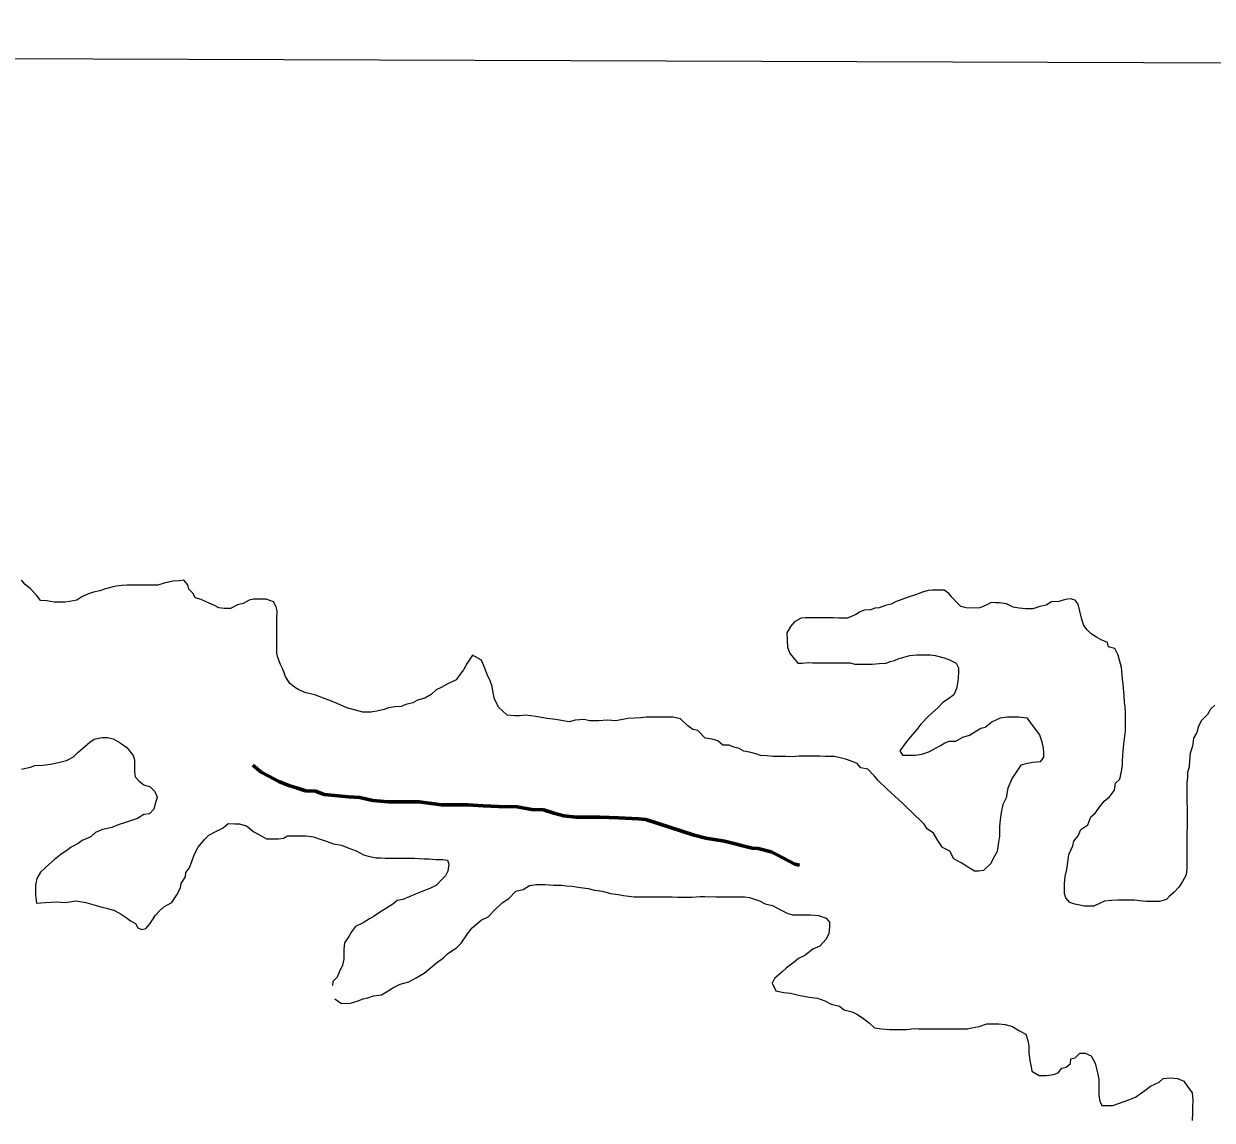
# Model space of a CAD drawing. Extents: x 553962 to 842807, y 8883888 to 9032388.
# Drawn here: x 610893 to 616519, y 8944676 to 8949867 of the extents above; entities that cross this region are included whole.
import ezdxf

# ---------------------------------------------------------------- set-up
doc = ezdxf.new("R2010")
doc.units = 0
doc.header["$LTSCALE"] = 200
doc.linetypes.add('LONG_DASH_SHORT_DASH', pattern=[9.9, 6, -1.2, 1.5, -1.2])
for name, color, linetype, lineweight in [('1', 7, 'Continuous', 13), ('25', 7, 'Continuous', 13), ('7', 7, 'Continuous', 90)]:
    doc.layers.add(name, color=color, linetype=linetype, lineweight=lineweight)

msp = doc.modelspace()

# ---------------------------------------------------------------- linework, layer by layer
at = {"layer": '1'}
msp.add_line((565315.3, 8949866.8), (791497.7, 8949052.2), dxfattribs=at)
at = {"layer": '25'}
for points in [[(613016.8, 8946877.6), (613016.8, 8946877.6), (612992.5, 8946839), (612974.9, 8946807.6), (612953.6, 8946781.3), (612953.6, 8946781.3), (612940.1, 8946760.7), (612940.1, 8946760.7), (612894.9, 8946738.4), (612869.8, 8946723.6), (612844.7, 8946713.7), (612822, 8946691.3), (612791.9, 8946674), (612756.8, 8946664.2), (612734.2, 8946651.9), (612701.6, 8946644.6), (612679, 8946634.7), (612651.5, 8946632.4), (612619, 8946627.6), (612598.9, 8946620.2), (612563.8, 8946612.9), (612536.3, 8946608.1), (612498.8, 8946608.3), (612498.8, 8946608.3), (612498.8, 8946608.3), (612498.8, 8946608.3), (612421.8, 8946628.4), (612377.5, 8946648.6), (612349.2, 8946659.3), (612319.7, 8946671.4), (612271.3, 8946688.9), (612228.3, 8946699.7), (612194.7, 8946713.1), (612179.5, 8946723.1), (612152.1, 8946743.3), (612132.4, 8946776), (612120.1, 8946811.1), (612107.8, 8946833.8), (612095.5, 8946866.4), (612090.7, 8946886.4), (612090.8, 8946906.5), (612091.1, 8946939), (612091.3, 8946961.5), (612091.6, 8947001.6), (612091.9, 8947049.2), (612092.2, 8947086.7), (612087.4, 8947106.8), (612075, 8947129.4), (612040.1, 8947142.1), (612020.1, 8947142.3), (612000.1, 8947142.4), (611980.1, 8947142.5), (611960, 8947137.7), (611932.4, 8947122.8), (611904.8, 8947115.5), (611872.2, 8947098.2), (611842.2, 8947098.4), (611817.2, 8947101.1), (611792.3, 8947113.7), (611759.9, 8947129), (611732.5, 8947141.7), (611705, 8947149.4), (611695.2, 8947169.4), (611675.3, 8947189.6), (611670.5, 8947209.7), (611650.6, 8947232.3), (611630.6, 8947230), (611598.1, 8947227.7), (611578, 8947222.8), (611558, 8947217.9), (611527.9, 8947208.1), (611507.9, 8947208.2), (611475.4, 8947208.5), (611445.4, 8947208.7), (611422.8, 8947208.8), (611400.3, 8947209), (611380.3, 8947209.1), (611357.8, 8947206.7), (611330.3, 8947204.4), (611310.2, 8947199.5), (611280.2, 8947192.2), (611252.6, 8947182.4), (611222.5, 8947175.1), (611199.9, 8947167.7), (611167.3, 8947152.9), (611144.7, 8947138.1), (611109.6, 8947130.8), (611089.6, 8947128.4), (611057.1, 8947128.6), (611037.1, 8947128.8), (611002.1, 8947134), (610972.1, 8947136.7), (610954.8, 8947159.3), (610925, 8947192.1), (610900.1, 8947212.3), (610882.8, 8947232.4)], [(615387.1, 8947099.2), (615354.6, 8947101.9), (615329.6, 8947107.1), (615309.7, 8947127.2), (615287.4, 8947149.9), (615272.6, 8947170), (615250.2, 8947185.2), (615217.6, 8947185.4), (615195.1, 8947185.6), (615175.1, 8947183.2), (615147.5, 8947175.9), (615114.9, 8947163.6), (615079.8, 8947151.3), (615049.7, 8947141.5), (615019.6, 8947129.2), (614999.6, 8947119.3), (614972, 8947111.9), (614941.9, 8947102.1), (614921.9, 8947099.8), (614901.8, 8947092.4), (614871.8, 8947090.1), (614851.7, 8947082.7), (614831.6, 8947070.3), (614811.5, 8947060.4), (614791.5, 8947053.1), (614771.4, 8947053.2), (614751.4, 8947053.3), (614726.4, 8947053.5), (614693.9, 8947053.7), (614663.9, 8947053.9), (614643.9, 8947054), (614613.9, 8947054.2), (614593.9, 8947054.4), (614573.8, 8947052), (614541.1, 8947034.6), (614522, 8947013.4), (614505.8, 8946982.9)], [(616400.3, 8946146.1), (616399.9, 8946103.6), (616399.7, 8946071), (616399.4, 8946033.5), (616399.2, 8946000.9), (616398.7, 8945935.9), (616398.4, 8945898.3), (616398.2, 8945868.3), (616395.4, 8945838.2), (616378.7, 8945806.4), (616360.5, 8945779.2), (616336.9, 8945753.8), (616317, 8945735.7), (616302.4, 8945721.1), (616269.4, 8945711.4), (616236.9, 8945711.6), (616206.9, 8945711.8), (616174.4, 8945714.5), (616149.4, 8945717.2), (616119.4, 8945717.4), (616091.9, 8945717.6), (616071.9, 8945717.7), (616041.8, 8945715.4), (616009.3, 8945713.1), (615989.2, 8945703.2), (615959.1, 8945688.4), (615934.1, 8945688.6), (615914.1, 8945688.7), (615891.6, 8945693.9), (615869.1, 8945699), (615844.2, 8945706.7), (615826.8, 8945729.3), (615819.5, 8945749.4), (615819.7, 8945771.9), (615819.8, 8945794.5), (615822.6, 8945829.5), (615830.3, 8945862), (615835.6, 8945897), (615840.9, 8945934.5), (615858.7, 8945974.5), (615863.9, 8945997), (615884.1, 8946021.9), (615896.8, 8946051.8), (615929.5, 8946074.2), (615944.8, 8946111.6), (615964.9, 8946129), (615980.1, 8946151.4), (616007.9, 8946186.3), (616033.1, 8946206.2), (616055.8, 8946238.6), (616061.1, 8946271.1), (616081.2, 8946290.9), (616089, 8946325.9), (616094.2, 8946356), (616094.4, 8946378.5), (616097.2, 8946423.5), (616100, 8946456.1), (616105.3, 8946493.6), (616108, 8946518.6), (616108.2, 8946556.2), (616108.4, 8946581.2), (616108.6, 8946603.7), (616106.3, 8946633.8), (616104, 8946653.8), (616101.7, 8946686.4), (616099.5, 8946721.4), (616097.2, 8946741.5), (616094.8, 8946761.5), (616092.5, 8946784.1), (616090.2, 8946819.1), (616080.5, 8946854.2), (616073.2, 8946876.8), (616058.4, 8946909.5), (616028.5, 8946917.2), (616023.6, 8946937.2), (615993.7, 8946950), (615971.3, 8946962.6), (615946.4, 8946977.8), (615926.5, 8946998), (615911.7, 8947018.1), (615901.9, 8947045.7), (615892.2, 8947085.8), (615884.9, 8947118.4), (615870.1, 8947138.5), (615847.6, 8947143.7), (615825.1, 8947141.3), (615792.5, 8947131.6), (615757.5, 8947129.3), (615732.3, 8947114.4), (615702.3, 8947107.1), (615669.7, 8947097.3), (615637.2, 8947097.5), (615604.7, 8947100.2), (615577.2, 8947105.4), (615544.8, 8947120.7), (615512.3, 8947125.9), (615492.3, 8947126), (615472.3, 8947126.2), (615452.2, 8947116.3), (615419.6, 8947101.5), (615387.1, 8947099.2)], [(614505.8, 8946982.9), (614507.8, 8946915.3), (614520, 8946885.2), (614537.4, 8946865.1), (614557.2, 8946839.9), (614577.2, 8946839.8), (614607.2, 8946842.1), (614627.2, 8946841.9), (614662.3, 8946841.7), (614702.3, 8946841.4), (614729.8, 8946841.3), (614752.3, 8946841.1), (614774.8, 8946841), (614804.8, 8946840.8), (614827.3, 8946835.6), (614847.3, 8946835.5), (614882.3, 8946835.2), (614909.8, 8946835.1), (614942.4, 8946837.3), (614974.9, 8946839.6), (614995, 8946847), (615015, 8946851.9), (615035.1, 8946861.8), (615055.1, 8946866.6), (615087.7, 8946876.4), (615120.2, 8946878.7), (615142.8, 8946878.6), (615185.3, 8946878.3), (615207.8, 8946875.7), (615250.2, 8946865.3), (615272.7, 8946857.7), (615307.5, 8946839.9), (615317.4, 8946817.3), (615317.2, 8946797.3), (615317, 8946772.3), (615314.4, 8946752.3), (615309.1, 8946719.8), (615296.4, 8946689.8), (615266.2, 8946667.5), (615243.6, 8946652.6), (615220.6, 8946628.4), (615178, 8946589.7), (615139.3, 8946550.8), (615120.9, 8946525.9), (615090.6, 8946491), (615070.4, 8946466.1), (615040.1, 8946423.8), (615052.4, 8946403.7), (615072.5, 8946403.5), (615092.5, 8946403.4), (615112.5, 8946403.3), (615145, 8946408.1), (615177.6, 8946420.3), (615197.7, 8946430.2), (615232.9, 8946450), (615253, 8946462.4), (615273, 8946469.8), (615305.6, 8946469.6), (615338.2, 8946489.4), (615370.8, 8946499.2), (615403.5, 8946519), (615423.6, 8946531.4), (615443.6, 8946536.3), (615476.3, 8946561.1), (615516.5, 8946580.8), (615549, 8946585.6), (615581.6, 8946585.4), (615604.1, 8946585.3), (615641.5, 8946580), (615658.9, 8946557.4), (615681.2, 8946527.2), (615701, 8946499.5), (615713.2, 8946466.9), (615718, 8946436.8), (615720.3, 8946414.3), (615720.2, 8946394.2), (615705, 8946371.8), (615670, 8946369.5), (615644.9, 8946364.7), (615612.3, 8946357.4), (615594.6, 8946327.5), (615571.8, 8946295.1), (615551.5, 8946247.6), (615543.6, 8946202.6), (615528.4, 8946170.2), (615520.6, 8946132.7), (615515.3, 8946097.7), (615512.6, 8946067.6), (615512.2, 8946020.1), (615507, 8945992.6), (615501.7, 8945947.5), (615489, 8945925.1), (615468.7, 8945890.2), (615436, 8945857.8), (615413.4, 8945855.5), (615393.4, 8945855.6), (615361.1, 8945875.9), (615331.2, 8945893.6), (615296.3, 8945913.8), (615276.6, 8945949), (615241.7, 8945966.8)], [(615241.7, 8945966.8), (615219.4, 8945999.5), (615199.7, 8946034.7), (615169.8, 8946054.9), (615155, 8946077.5), (615135.2, 8946097.7), (615112.8, 8946117.9), (615052.1, 8946177.5), (614980.5, 8946243.3), (614938.2, 8946284.1), (614920.8, 8946304.2), (614888.5, 8946337), (614856.1, 8946344.7), (614838.7, 8946364.9), (614806.3, 8946377.6), (614783.8, 8946385.3), (614751.4, 8946393), (614728.9, 8946398.1), (614706.4, 8946398.3), (614686.4, 8946398.4), (614661.4, 8946398.6), (614631.4, 8946398.8), (614598.9, 8946399), (614561.4, 8946399.2), (614533.8, 8946396.9), (614501.3, 8946397.1), (614468.8, 8946397.4), (614441.3, 8946397.5), (614411.3, 8946400.2), (614381.3, 8946402.9), (614358.9, 8946410.6), (614328.9, 8946418.3), (614301.4, 8946423.5), (614279, 8946436.2), (614254, 8946441.3), (614231.6, 8946451.5), (614201.6, 8946451.7), (614179.2, 8946471.9), (614151.8, 8946479.6), (614119.3, 8946484.8), (614084.6, 8946520.1), (614059.6, 8946525.2), (614037.2, 8946542.9), (614002.5, 8946575.7), (613965.8, 8946584.2), (613911.6, 8946584.2), (613911.6, 8946584.2), (613911.6, 8946584.2), (613911.6, 8946584.2), (613911.6, 8946584.2), (613911.6, 8946584.2), (613839.5, 8946584.2), (613814.2, 8946580.6), (613814.2, 8946580.6), (613752.9, 8946577), (613695.2, 8946566.2), (613655.5, 8946569.8), (613615.8, 8946566.2), (613572.6, 8946566.2), (613543.7, 8946573.4), (613504, 8946569.8), (613475.2, 8946562.6), (613475.2, 8946562.6), (613410.2, 8946573.4), (613370.6, 8946577), (613316.5, 8946587.8), (613316.5, 8946587.8), (613316.5, 8946587.8), (613269.8, 8946593.1), (613239.7, 8946590.8), (613217.2, 8946590.9), (613182.2, 8946593.6), (613139.7, 8946631.1), (613139.7, 8946631.1), (613139.7, 8946631.1), (613139.7, 8946631.1), (613121.7, 8946670.7), (613114.5, 8946699.5), (613110.8, 8946728.4), (613100, 8946760.8), (613089.2, 8946778.8), (613074.8, 8946818.5), (613060.3, 8946854.5), (613060.3, 8946854.5), (613016.8, 8946877.6)], [(616531.6, 8946641), (616511.4, 8946621.1), (616496.2, 8946596.1), (616468.5, 8946568.8), (616453.3, 8946541.3), (616445.6, 8946511.4), (616430.3, 8946483.9), (616425.1, 8946446.4), (616414.8, 8946413.9), (616412, 8946378.9), (616409.3, 8946348.9), (616401.6, 8946321.4), (616401.4, 8946296.3), (616398.8, 8946276.3), (616398.5, 8946246.3), (616398.3, 8946218.8), (616398.1, 8946188.7), (616400.3, 8946146.1)], [(610882.6, 8946337.4), (610902.6, 8946342.3), (610925.1, 8946347.1), (610945.2, 8946354.5), (610982.7, 8946356.8), (611020.3, 8946361.5), (611057.9, 8946368.8), (611095.5, 8946378.6), (611128.1, 8946395.9), (611150.8, 8946418.2), (611170.9, 8946435.6), (611206.2, 8946465.4), (611226.3, 8946480.3), (611263.9, 8946487.6), (611288.9, 8946487.4), (611316.3, 8946482), (611350.2, 8946462), (611380.9, 8946440.5), (611411.6, 8946402.2), (611411.6, 8946402.2), (611418.1, 8946381.4), (611417.9, 8946346.4), (611417.7, 8946326.4), (611420, 8946301.3), (611439.9, 8946281.2), (611462.2, 8946263.5), (611492.2, 8946253.3), (611513, 8946231.7), (611524.3, 8946205.5), (611516.6, 8946178), (611508.9, 8946148)], [(611508.9, 8946148), (611488.7, 8946125.6), (611461.2, 8946123.3), (611431, 8946103.4), (611398.4, 8946093.7), (611370.8, 8946083.8), (611340.8, 8946074), (611310.6, 8946061.7), (611265.6, 8946052), (611232.9, 8946037.2), (611210.3, 8946017.3), (611170.1, 8946000), (611150, 8945985.1), (611117.3, 8945967.8), (611097.2, 8945952.9), (611069.6, 8945935.6), (611039.4, 8945910.8), (611011.4, 8945885.7), (610972.4, 8945850.4), (610955.6, 8945820.6), (610948.2, 8945789), (610948.2, 8945789), (610948.2, 8945740.7), (610953.8, 8945703.5)], [(610953.8, 8945703.5), (610994.7, 8945707.2), (611046.8, 8945709.1), (611091.4, 8945707.2), (611139.8, 8945714.6), (611186.3, 8945707.2), (611231, 8945694.2), (611262.6, 8945684.9), (611284.9, 8945679.3), (611322.2, 8945668.2), (611322.2, 8945668.2), (611353.8, 8945651.4), (611378, 8945634.7), (611398.4, 8945619.8), (611422.6, 8945606.8), (611433.8, 8945586.3), (611452.4, 8945578.9), (611471, 8945584), (611491.2, 8945606.4), (611516.5, 8945646.3), (611536.7, 8945668.7), (611556.8, 8945686.1), (611594.5, 8945705.9), (611617.3, 8945743.3), (611635.1, 8945775.7), (611637.7, 8945795.7), (611658, 8945828.2), (611660.6, 8945848.2), (611678.3, 8945870.6), (611691.1, 8945905.5), (611701.3, 8945935.5), (611719.1, 8945967.9), (611749.3, 8946005.3), (611769.5, 8946025.2), (611802.2, 8946042.5), (611837.3, 8946059.8), (611860, 8946079.7), (611892.5, 8946079.4), (611912.5, 8946079.3), (611947.4, 8946069.1), (611982.2, 8946041.3), (612019.6, 8946021), (612042, 8946008.4), (612077, 8946008.1), (612099.5, 8946008), (612122.1, 8946010.3), (612142.2, 8946022.7), (612162.2, 8946022.6), (612197.2, 8946022.4), (612229.7, 8946022.1), (612264.7, 8946016.9), (612287.1, 8946009.2), (612324.5, 8945996.5), (612359.5, 8945983.7), (612396.9, 8945978.5), (612431.8, 8945963.2), (612466.8, 8945950.5), (612501.6, 8945932.7), (612524.1, 8945925.1), (612561.5, 8945917.3), (612584.1, 8945917.2), (612604.1, 8945917), (612636.6, 8945916.8), (612674.1, 8945916.6), (612701.6, 8945916.4), (612741.6, 8945916.1), (612789.1, 8945913.3), (612811.6, 8945913.1), (612844.1, 8945910.4), (612876.6, 8945910.2), (612899.1, 8945907.6), (612905.7, 8945888.1), (612901.2, 8945855), (612890.3, 8945833.5), (612871.5, 8945814.7), (612871.5, 8945814.7), (612847.6, 8945789.1), (612815.2, 8945772), (612782.7, 8945760.1), (612746.8, 8945746.4), (612717.8, 8945732.8), (612687.1, 8945720.8), (612660.1, 8945716.4), (612639.9, 8945699), (612609.8, 8945679.1), (612577.1, 8945659.3), (612551.9, 8945642), (612529.3, 8945629.6), (612499.2, 8945609.8), (612464, 8945592.5), (612443.8, 8945567.6), (612431.2, 8945545.1), (612410.9, 8945515.2), (612408.2, 8945485.2), (612408, 8945465.2), (612407.8, 8945440.1), (612402.6, 8945407.6), (612389.9, 8945385.2), (612377.2, 8945352.7), (612357, 8945332.8), (612354.3, 8945312.8)], [(612366.4, 8945250.2), (612396.9, 8945228.1), (612440.2, 8945230.5), (612471.4, 8945240.1), (612500.2, 8945249.7), (612521.8, 8945254.5), (612548.3, 8945264.1), (612586.7, 8945268.9), (612618, 8945288.1), (612639.6, 8945302.5), (612675.6, 8945319.3), (612675.6, 8945319.3), (612675.6, 8945319.3), (612716.5, 8945331.3), (612750.1, 8945350.5), (612788.5, 8945372.1), (612817.4, 8945396.2), (612846.2, 8945420.2), (612879.8, 8945444.2), (612899.1, 8945463.4), (612943, 8945494.1), (612963.2, 8945514), (612993.5, 8945558.8), (613016.2, 8945586.2), (613059, 8945623.5), (613091.7, 8945638.3), (613124.4, 8945673.1), (613157.2, 8945705.5), (613189.8, 8945725.3), (613222.6, 8945760.1), (613257.7, 8945767.4), (613287.9, 8945787.2), (613320.4, 8945792), (613340.4, 8945791.9), (613360.4, 8945791.7), (613400.4, 8945789), (613438, 8945788.7), (613460.4, 8945786.1), (613487.9, 8945783.4), (613527.9, 8945778.1), (613565.4, 8945772.8), (613595.3, 8945765.2), (613632.8, 8945759.9), (613670.2, 8945749.6), (613707.7, 8945744.4), (613732.7, 8945739.2), (613782.7, 8945733.9), (613802.7, 8945733.7), (613842.7, 8945733.5), (613867.7, 8945733.3), (613907.7, 8945733), (613930.2, 8945732.9), (613962.8, 8945732.7), (613987.8, 8945732.5), (614032.8, 8945732.2), (614055.3, 8945732.1), (614095.3, 8945734.3), (614117.8, 8945734.2), (614170.3, 8945733.8), (614237.9, 8945733.3), (614305.4, 8945732.9), (614327.9, 8945730.3), (614375.3, 8945714.9), (614402.7, 8945699.7), (614437.7, 8945692), (614475, 8945671.7), (614509.9, 8945653.9), (614532.4, 8945648.8), (614559.9, 8945648.6), (614584.9, 8945648.4), (614617.4, 8945648.2), (614654.9, 8945645.5), (614692.3, 8945632.7), (614707.2, 8945612.6), (614707, 8945592.6), (614704.3, 8945560), (614691.6, 8945532.6), (614661.3, 8945500.2), (614628.7, 8945485.4), (614590.9, 8945455.6), (614560.8, 8945440.8), (614540.7, 8945423.4), (614502.9, 8945396.1), (614482.8, 8945378.7), (614447.5, 8945346.4), (614436, 8945325.2), (614436, 8945325.2), (614436, 8945325.2), (614453.5, 8945287.8), (614490.8, 8945280.3), (614523.2, 8945277.8), (614560.6, 8945267.9), (614610.5, 8945257.9), (614650.3, 8945252.9), (614685.2, 8945240.5), (614715.1, 8945225.5), (614755, 8945215.6), (614777.5, 8945198.2), (614814.8, 8945188.2), (614839.8, 8945175.7), (614869.7, 8945155.8)], [(614869.7, 8945155.8), (614897.1, 8945135.9), (614921, 8945113), (614953.4, 8945107.8), (614993.4, 8945105), (615020.9, 8945104.8), (615053.5, 8945104.6), (615073.5, 8945104.4), (615108.5, 8945109.2), (615128.5, 8945109.1), (615171, 8945108.8), (615191, 8945108.7), (615223.6, 8945108.5), (615248.6, 8945108.3), (615286.1, 8945108.1), (615311.1, 8945107.9), (615361.1, 8945107.6), (615381.2, 8945112.4), (615416.2, 8945119.7), (615451.3, 8945132), (615488.8, 8945131.7), (615508.9, 8945131.6), (615538.8, 8945128.9), (615573.8, 8945118.7), (615603.7, 8945100.9), (615636.1, 8945083.2), (615645.8, 8945053.1), (615650.6, 8945028), (615650.4, 8944995.5), (615655.1, 8944957.9), (615662.4, 8944927.8), (615664.7, 8944907.8), (615699.6, 8944887.5), (615734.6, 8944887.3), (615767.2, 8944892.1), (615789.7, 8944899.4), (615807.4, 8944921.8), (615827.4, 8944926.7), (615847.6, 8944944.1), (615850.3, 8944966.6), (615870.3, 8944971.5), (615893, 8944993.9), (615918, 8944993.7), (615945.4, 8944981), (615965.2, 8944945.8), (615972.4, 8944913.2), (615977.2, 8944893.2), (615982.1, 8944868.1), (615981.9, 8944845.6), (615981.7, 8944813), (615981.5, 8944793), (615986.3, 8944765.4), (615996.1, 8944745.3), (616018.7, 8944745.2), (616048.7, 8944745), (616107.6, 8944765.7), (616107.6, 8944765.7), (616107.6, 8944765.7), (616156.5, 8944784.3), (616199.3, 8944816.6), (616226.9, 8944836.4), (616267.1, 8944856.2), (616287.2, 8944873.6), (616319.8, 8944875.9), (616354.8, 8944873.2), (616384.7, 8944860.4), (616399.5, 8944840.3), (616424.3, 8944805.1), (616426.5, 8944772.5), (616426.3, 8944737.5), (616426.1, 8944710), (616423.3, 8944674.9)]]:
    msp.add_lwpolyline(points, dxfattribs=at)
at = {"layer": '7', "linetype": 'LONG_DASH_SHORT_DASH', "lineweight": 60}
for points in [[(612545.8, 8946188.8), (612483.3, 8946204.1), (612430.9, 8946206.9), (612380.9, 8946212.2), (612315.9, 8946217.5), (612273.5, 8946232.8), (612226.1, 8946235.5), (612188.6, 8946248.2), (612148.7, 8946260.9), (612101.3, 8946278.7), (612054, 8946304), (612016.7, 8946324.2), (611976.9, 8946356.9)], [(614564.6, 8945883.7), (614543.8, 8945887.9), (614456.6, 8945933.4), (614431.7, 8945946.1), (614369.3, 8945961.4), (614341.8, 8945964.1), (614209.5, 8945997.3), (614122.1, 8946010.3), (614067.2, 8946025.6), (613837.7, 8946099.4), (613802.7, 8946102.1), (613707.7, 8946107.6), (613620.2, 8946110.5), (613507.8, 8946111.1), (613450.3, 8946116.4), (613402.9, 8946129.2), (613353, 8946144.5), (613298, 8946147.3), (613228.1, 8946160.1), (613140.6, 8946160.6), (613068.1, 8946163.5), (612995.6, 8946168.9), (612915.6, 8946169.3), (612870.6, 8946169.5), (612763.2, 8946182.6), (612728.2, 8946182.8), (612690.7, 8946183), (612618.2, 8946183.4), (612545.8, 8946188.8)]]:
    msp.add_lwpolyline(points, dxfattribs=at)

doc.saveas('drawing.dxf')
